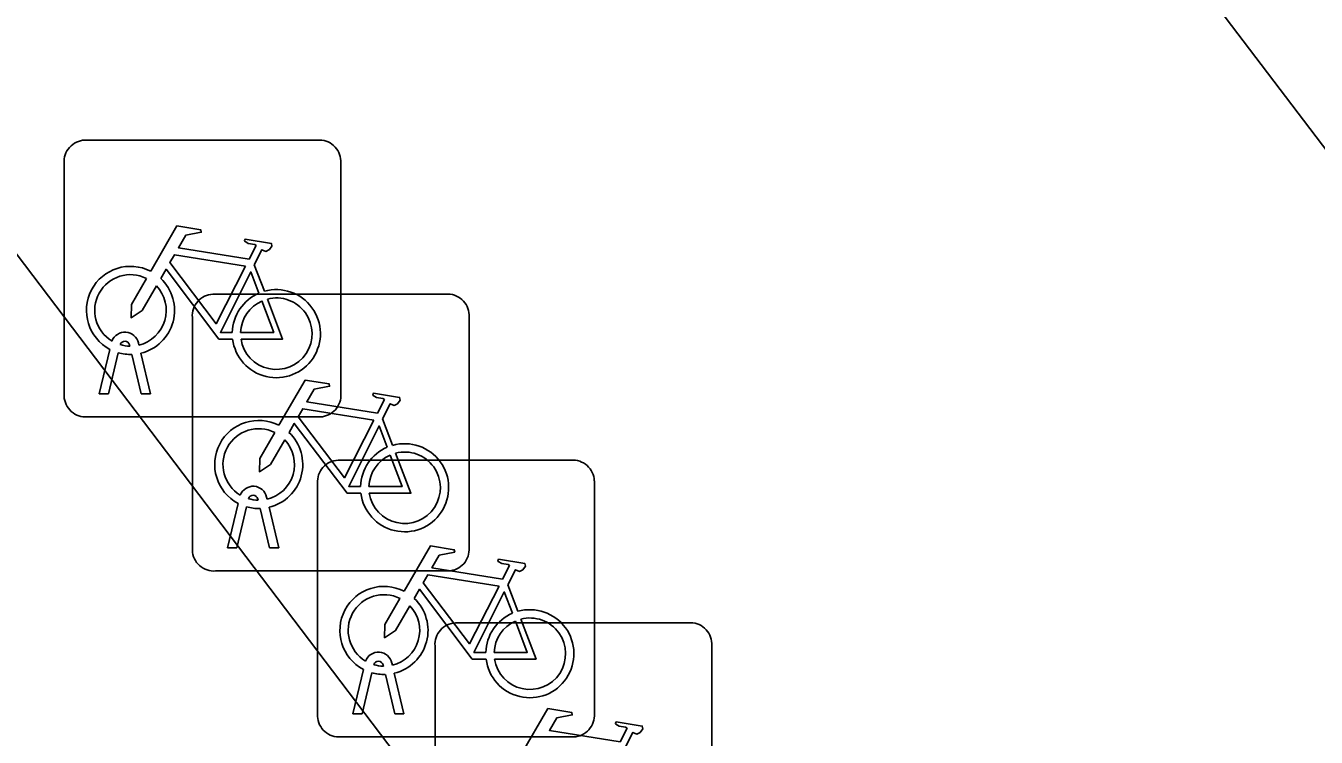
# Model space of a CAD drawing. Extents: x 160030 to 160839, y 385325 to 386450.
# Drawn here: x 160342.612 to 160347.27, y 385977.298 to 385979.865 of the extents above; entities that cross this region are included whole.
import ezdxf

# ---------------------------------------------------------------- set-up
doc = ezdxf.new("R2010")
doc.units = 0
for name, color, linetype in [('IMGEO_Fietsenrek', 7, 'Continuous'), ('IMGEO_Pand_overbouw', 7, 'Continuous'), ('IMGEO_Parkeervlak_open', 7, 'Continuous'), ('IMGEO_Rijbaan_lokaal_open', 7, 'Continuous')]:
    doc.layers.add(name, color=color, linetype=linetype)

msp = doc.modelspace()

# ---------------------------------------------------------------- linework, layer by layer
at = {"layer": 'IMGEO_Fietsenrek'}
for p, q in [((160342.8249, 385979.4525), (160343.6658, 385979.4525)), ((160343.6658, 385979.4525), (160342.8249, 385979.4525)), ((160342.7505, 385978.5279), (160342.7505, 385979.3688)), ((160342.7505, 385979.3688), (160342.7505, 385978.5279)), ((160343.7495, 385979.3781), (160343.7495, 385978.5372)), ((160343.7495, 385978.5372), (160343.7495, 385979.3781)), ((160343.4372, 385979.0022), (160343.4735, 385978.907)), ((160343.2879, 385978.8965), (160344.1288, 385978.8965)), ((160344.1288, 385978.8965), (160343.2879, 385978.8965)), ((160344.2125, 385978.8221), (160344.2125, 385977.9812)), ((160344.2125, 385977.9812), (160344.2125, 385978.8221)), ((160343.2135, 385977.9719), (160343.2135, 385978.8128)), ((160343.2135, 385978.8128), (160343.2135, 385977.9719)), ((160342.8775, 385978.5373), (160342.9158, 385978.6973)), ((160342.9462, 385978.6851), (160342.9109, 385978.5373)), ((160342.9879, 385978.7089), (160342.9869, 385978.7132)), ((160343.0186, 385978.7204), (160343.0204, 385978.7125)), ((160343.0274, 385978.6833), (160343.0624, 385978.5373)), ((160343.029, 385978.5373), (160342.9951, 385978.679)), ((160342.9109, 385978.5373), (160342.8775, 385978.5373)), ((160343.0624, 385978.5373), (160343.029, 385978.5373)), ((160343.6751, 385978.4535), (160342.8342, 385978.4535)), ((160342.8342, 385978.4535), (160343.6751, 385978.4535)), ((160343.9002, 385978.4462), (160343.9365, 385978.351)), ((160343.7399, 385978.2975), (160344.5808, 385978.2975)), ((160344.5808, 385978.2975), (160343.7399, 385978.2975)), ((160344.6645, 385978.2231), (160344.6645, 385977.3822)), ((160344.6645, 385977.3822), (160344.6645, 385978.2231)), ((160343.6655, 385977.3729), (160343.6655, 385978.2138)), ((160343.6655, 385978.2138), (160343.6655, 385977.3729)), ((160343.3405, 385977.9813), (160343.3788, 385978.1413)), ((160343.4092, 385978.1291), (160343.3739, 385977.9813)), ((160343.4509, 385978.1529), (160343.4499, 385978.1572)), ((160343.492, 385977.9813), (160343.4581, 385978.123)), ((160343.4816, 385978.1644), (160343.4834, 385978.1565)), ((160343.4904, 385978.1273), (160343.5254, 385977.9813)), ((160343.3739, 385977.9813), (160343.3405, 385977.9813)), ((160343.5254, 385977.9813), (160343.492, 385977.9813)), ((160344.1381, 385977.8975), (160343.2972, 385977.8975)), ((160343.2972, 385977.8975), (160344.1381, 385977.8975)), ((160344.3522, 385977.8472), (160344.3885, 385977.752)), ((160344.1639, 385977.7105), (160345.0048, 385977.7105)), ((160345.0048, 385977.7105), (160344.1639, 385977.7105)), ((160344.0895, 385976.7859), (160344.0895, 385977.6268)), ((160344.0895, 385977.6268), (160344.0895, 385976.7859)), ((160345.0885, 385977.6361), (160345.0885, 385976.7952)), ((160345.0885, 385976.7952), (160345.0885, 385977.6361)), ((160343.9336, 385977.5654), (160343.9354, 385977.5575)), ((160343.7925, 385977.3823), (160343.8308, 385977.5423)), ((160343.8612, 385977.5301), (160343.8259, 385977.3823)), ((160343.9029, 385977.5539), (160343.9019, 385977.5582)), ((160343.944, 385977.3823), (160343.9101, 385977.524)), ((160343.9424, 385977.5283), (160343.9774, 385977.3823)), ((160343.8259, 385977.3823), (160343.7925, 385977.3823)), ((160343.9774, 385977.3823), (160343.944, 385977.3823)), ((160344.5901, 385977.2985), (160343.7492, 385977.2985)), ((160343.7492, 385977.2985), (160344.5901, 385977.2985))]:
    msp.add_line(p, q, dxfattribs=at)
for points in [[(160343.0631, 385978.9792), (160343.1578, 385979.1427), (160343.244, 385979.1289), (160343.2457, 385979.1202), (160343.1896, 385979.1093), (160343.1634, 385979.064), (160343.4186, 385979.0232)], [(160343.4186, 385979.0232), (160343.4436, 385979.072), (160343.4385, 385979.076), (160343.4153, 385979.0797), (160343.4026, 385979.0872), (160343.4016, 385979.0903), (160343.4038, 385979.0949), (160343.4986, 385979.0798), (160343.5009, 385979.0695), (160343.4915, 385979.0571), (160343.4791, 385979.0507), (160343.4646, 385979.0569), (160343.4372, 385979.0022)], [(160343.4057, 385978.998), (160343.1489, 385979.039), (160343.1322, 385979.0102), (160343.2992, 385978.7899), (160343.4057, 385978.998)], [(160343.3588, 385978.7345), (160343.3091, 385978.7346), (160343.1184, 385978.9863), (160343.0994, 385978.9535)], [(160343.4537, 385978.9), (160343.4244, 385978.9768), (160343.315, 385978.7587), (160343.3577, 385978.7586)], [(160343.0838, 385978.9267), (160343.0322, 385978.8375), (160342.9923, 385978.8115), (160342.9935, 385978.859), (160343.048, 385978.9532)], [(160343.3877, 385978.7585), (160343.5076, 385978.7583), (160343.4644, 385978.8719)], [(160343.4842, 385978.8788), (160343.5392, 385978.7342), (160343.3891, 385978.7345)], [(160343.5261, 385978.4232), (160343.6208, 385978.5867), (160343.707, 385978.5729), (160343.7087, 385978.5642), (160343.6526, 385978.5533), (160343.6264, 385978.508), (160343.8816, 385978.4672)], [(160343.8816, 385978.4672), (160343.9066, 385978.516), (160343.9015, 385978.52), (160343.8783, 385978.5237), (160343.8656, 385978.5312), (160343.8646, 385978.5343), (160343.8668, 385978.5389), (160343.9616, 385978.5238), (160343.9639, 385978.5135), (160343.9545, 385978.5011), (160343.9421, 385978.4947), (160343.9276, 385978.5009), (160343.9002, 385978.4462)], [(160343.8687, 385978.442), (160343.6119, 385978.483), (160343.5952, 385978.4542), (160343.7622, 385978.2339), (160343.8687, 385978.442)], [(160343.8218, 385978.1785), (160343.7721, 385978.1786), (160343.5814, 385978.4303), (160343.5624, 385978.3975)], [(160343.9167, 385978.344), (160343.8874, 385978.4208), (160343.778, 385978.2027), (160343.8207, 385978.2026)], [(160343.5468, 385978.3707), (160343.4952, 385978.2815), (160343.4553, 385978.2555), (160343.4565, 385978.303), (160343.511, 385978.3972)], [(160343.8507, 385978.2025), (160343.9706, 385978.2023), (160343.9274, 385978.3159)], [(160343.9472, 385978.3228), (160344.0022, 385978.1782), (160343.8521, 385978.1785)], [(160343.9781, 385977.8242), (160344.0728, 385977.9877), (160344.159, 385977.9739), (160344.1607, 385977.9652), (160344.1046, 385977.9543), (160344.0784, 385977.909), (160344.3336, 385977.8682)], [(160344.3336, 385977.8682), (160344.3586, 385977.917), (160344.3535, 385977.921), (160344.3303, 385977.9247), (160344.3176, 385977.9322), (160344.3166, 385977.9353), (160344.3188, 385977.9399), (160344.4136, 385977.9248), (160344.4159, 385977.9145), (160344.4065, 385977.9021), (160344.3941, 385977.8957), (160344.3796, 385977.9019), (160344.3522, 385977.8472)], [(160344.3207, 385977.843), (160344.0639, 385977.884), (160344.0472, 385977.8552), (160344.2142, 385977.6349), (160344.3207, 385977.843)], [(160343.9988, 385977.7717), (160343.9472, 385977.6825), (160343.9073, 385977.6565), (160343.9085, 385977.704), (160343.963, 385977.7982)], [(160344.2738, 385977.5795), (160344.2241, 385977.5796), (160344.0334, 385977.8313), (160344.0144, 385977.7985)], [(160344.3687, 385977.745), (160344.3394, 385977.8218), (160344.23, 385977.6037), (160344.2727, 385977.6036)], [(160344.3027, 385977.6035), (160344.4226, 385977.6033), (160344.3794, 385977.7169)], [(160344.3992, 385977.7238), (160344.4542, 385977.5792), (160344.3041, 385977.5795)], [(160344.4021, 385977.2372), (160344.4968, 385977.4007), (160344.583, 385977.3869), (160344.5847, 385977.3782), (160344.5286, 385977.3673), (160344.5024, 385977.322), (160344.7576, 385977.2812)], [(160344.7576, 385977.2812), (160344.7826, 385977.33), (160344.7775, 385977.334), (160344.7543, 385977.3377), (160344.7416, 385977.3452), (160344.7406, 385977.3483), (160344.7428, 385977.3529), (160344.8376, 385977.3378), (160344.8399, 385977.3275), (160344.8305, 385977.3151), (160344.8181, 385977.3087), (160344.8036, 385977.3149), (160344.7762, 385977.2602)]]:
    msp.add_lwpolyline(points, dxfattribs=at)
for centre, radius, start, end in [((160342.8282, 385979.3746), 0.0779, 92.4484, 184.2845), ((160342.8282, 385979.3746), 0.0779, 92.4484, 184.2845), ((160343.6716, 385979.3748), 0.0779, 2.4484, 94.2845), ((160343.6716, 385979.3748), 0.0779, 2.4484, 94.2845), ((160342.9901, 385978.8379), 0.159, 62.6766, 242.1369), ((160342.9901, 385978.8379), 0.129, 63.3192, 238.903), ((160342.9901, 385978.8379), 0.129, 283.6043, 43.4302), ((160342.9901, 385978.8379), 0.159, 283.5766, 46.6042), ((160343.5167, 385978.7539), 0.159, 187.0065, 105.7708), ((160343.2912, 385978.8186), 0.0779, 92.4484, 184.2845), ((160343.2912, 385978.8186), 0.0779, 92.4484, 184.2845), ((160343.5167, 385978.7539), 0.159, 113.3408, 178.3217), ((160343.5167, 385978.7539), 0.129, 113.923, 177.9556), ((160343.5167, 385978.7539), 0.129, 188.6715, 104.5883), ((160344.1346, 385978.8188), 0.0779, 2.4484, 94.2845), ((160344.1346, 385978.8188), 0.0779, 2.4484, 94.2845), ((160342.9699, 385978.7093), 0.0499, 12.8025, 158.6934), ((160342.9699, 385978.7093), 0.0174, 12.8025, 163.4502), ((160342.9901, 385978.8379), 0.159, 253.9967, 271.7867), ((160342.9901, 385978.8379), 0.129, 253.415, 269.0204), ((160342.8284, 385978.5312), 0.0779, 182.4484, 274.2845), ((160342.8284, 385978.5312), 0.0779, 182.4484, 274.2845), ((160343.6718, 385978.5314), 0.0779, 272.4484, 4.2845), ((160343.6718, 385978.5314), 0.0779, 272.4484, 4.2845), ((160343.4531, 385978.2819), 0.159, 62.6766, 242.1369), ((160343.4531, 385978.2819), 0.129, 63.3192, 238.903), ((160343.4531, 385978.2819), 0.129, 283.6043, 43.4302), ((160343.4531, 385978.2819), 0.159, 283.5766, 46.6042), ((160343.9797, 385978.1979), 0.159, 187.0065, 105.7708), ((160343.9797, 385978.1979), 0.159, 113.3408, 178.3217), ((160343.9797, 385978.1979), 0.129, 113.923, 177.9556), ((160343.9797, 385978.1979), 0.129, 188.6715, 104.5883), ((160343.7432, 385978.2196), 0.0779, 92.4484, 184.2845), ((160343.7432, 385978.2196), 0.0779, 92.4484, 184.2845), ((160344.5866, 385978.2198), 0.0779, 2.4484, 94.2845), ((160344.5866, 385978.2198), 0.0779, 2.4484, 94.2845), ((160343.4329, 385978.1533), 0.0499, 12.8025, 158.6934), ((160343.4329, 385978.1533), 0.0174, 12.8025, 163.4502), ((160343.4531, 385978.2819), 0.159, 253.9967, 271.7867), ((160343.4531, 385978.2819), 0.129, 253.415, 269.0204), ((160344.1348, 385977.9754), 0.0779, 272.4484, 4.2845), ((160344.1348, 385977.9754), 0.0779, 272.4484, 4.2845), ((160343.2914, 385977.9752), 0.0779, 182.4484, 274.2845), ((160343.2914, 385977.9752), 0.0779, 182.4484, 274.2845), ((160343.9051, 385977.6829), 0.159, 62.6766, 242.1369), ((160343.9051, 385977.6829), 0.129, 63.3192, 238.903), ((160343.9051, 385977.6829), 0.159, 283.5766, 46.6042), ((160343.9051, 385977.6829), 0.129, 283.6043, 43.4302), ((160344.4317, 385977.5989), 0.159, 187.0065, 105.7708), ((160344.1672, 385977.6326), 0.0779, 92.4484, 184.2845), ((160344.1672, 385977.6326), 0.0779, 92.4484, 184.2845), ((160344.4317, 385977.5989), 0.159, 113.3408, 178.3217), ((160344.4317, 385977.5989), 0.129, 113.923, 177.9556), ((160344.4317, 385977.5989), 0.129, 188.6715, 104.5883), ((160345.0106, 385977.6328), 0.0779, 2.4484, 94.2845), ((160345.0106, 385977.6328), 0.0779, 2.4484, 94.2845), ((160343.8849, 385977.5543), 0.0499, 12.8025, 158.6934), ((160343.8849, 385977.5543), 0.0174, 12.8025, 163.4502), ((160343.9051, 385977.6829), 0.159, 253.9967, 271.7867), ((160343.9051, 385977.6829), 0.129, 253.415, 269.0204), ((160344.5868, 385977.3764), 0.0779, 272.4484, 4.2845), ((160344.5868, 385977.3764), 0.0779, 272.4484, 4.2845), ((160343.7434, 385977.3762), 0.0779, 182.4484, 274.2845), ((160343.7434, 385977.3762), 0.0779, 182.4484, 274.2845)]:
    msp.add_arc(centre, radius, start, end, dxfattribs=at)
at = {"layer": 'IMGEO_Pand_overbouw'}
msp.add_lwpolyline([(160345.639, 385984.699), (160344.149, 385983.569), (160354.995, 385969.308), (160356.345, 385970.639), (160349.861, 385979.176)], close=True, dxfattribs=at)
at = {"layer": 'IMGEO_Parkeervlak_open'}
msp.add_lwpolyline([(160351.422, 385967.377), (160328.26, 385997.929), (160307.743, 385982.375)], dxfattribs=at)
at = {"layer": 'IMGEO_Rijbaan_lokaal_open'}
msp.add_lwpolyline([(160334.064, 386000), (160330.831, 386004.266), (160327.941, 386008.079), (160322.666, 386005.467), (160326.181, 386000.938), (160326.893, 385999.983), (160326.78, 385999.882), (160328.26, 385997.929), (160351.422, 385967.377), (160352.429, 385966.048), (160352.983, 385965.317), (160357.132, 385969.603), (160356.345, 385970.639), (160349.861, 385979.176), (160345.639, 385984.699), (160344.149, 385983.569), (160343.551, 385983.115), (160341.629, 385985.65), (160342.227, 385986.103), (160343.732, 385987.245)], close=True, dxfattribs=at)

doc.saveas('drawing.dxf')
